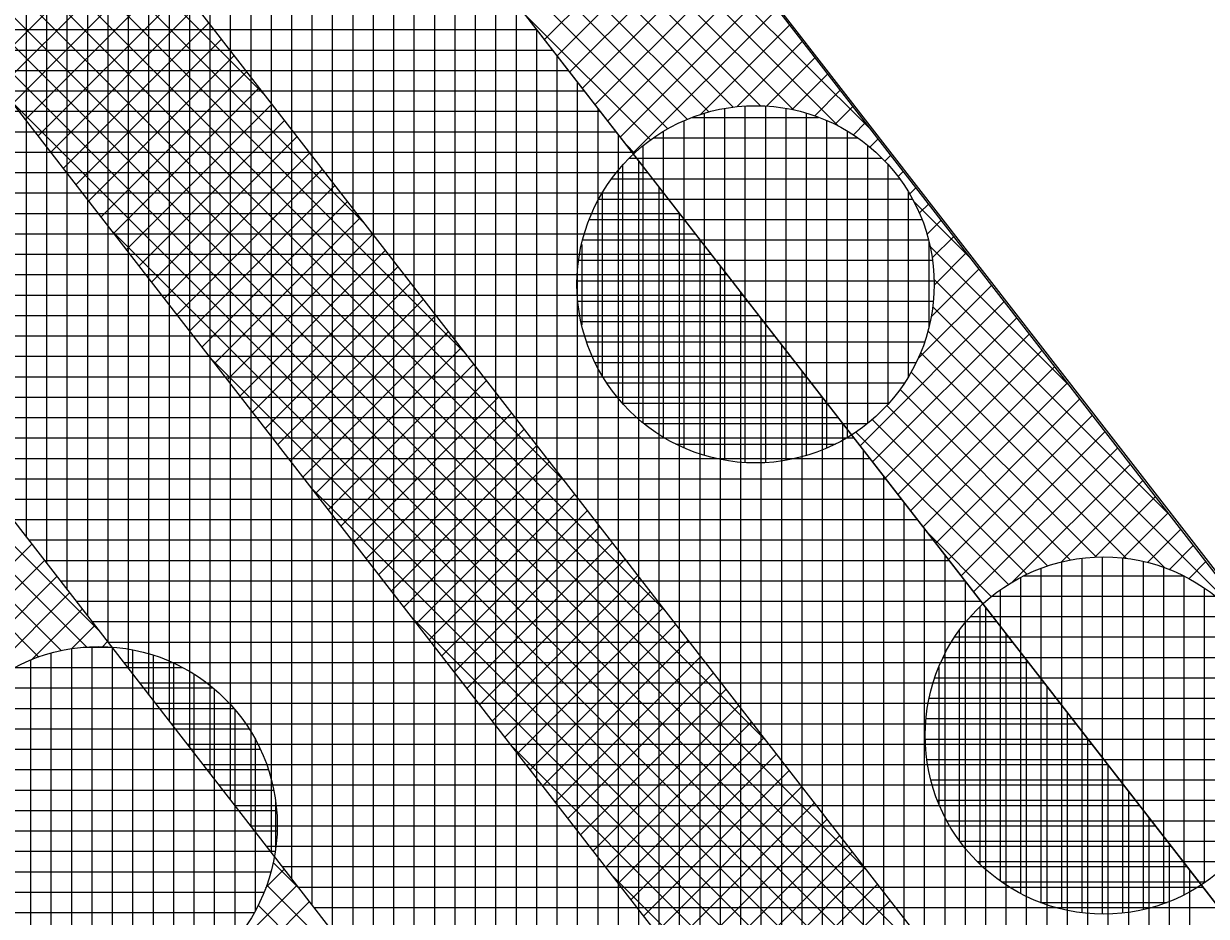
# Model space of a CAD drawing. Extents: x -565346 to -564154, y -1097386 to -1095620.
# Drawn here: x -564236.96 to -564225.37, y -1096185.2 to -1096176.45 of the extents above; entities that cross this region are included whole.
import ezdxf

# ---------------------------------------------------------------- set-up
doc = ezdxf.new("R2010")
doc.units = 0
for name, color, linetype in [('Vrstva 13', 7, 'Continuous'), ('Vrstva 41', 7, 'Continuous'), ('Vrstva 42', 7, 'Continuous'), ('Vrstva 43', 7, 'Continuous'), ('Vrstva 44', 7, 'Continuous')]:
    doc.layers.add(name, color=color, linetype=linetype)

msp = doc.modelspace()

# ---------------------------------------------------------------- linework, layer by layer
at = {"layer": 'Vrstva 13'}
msp.add_line((-564239.15, -1096163.95), (-564208.11, -1096203.92), dxfattribs=at)
at = {"layer": 'Vrstva 41'}
for points in [[(-564213.14, -1096212.119), (-564215.677, -1096213.942), (-564248.76, -1096171.14), (-564286.49, -1096118.78), (-564303.06, -1096086.2), (-564321.97, -1096050.57), (-564327.79, -1096006.41), (-564332.63, -1095955.35), (-564334.17, -1095918.36), (-564331.082, -1095918.814), (-564329.607, -1095955.228), (-564324.705, -1096006.855), (-564319.072, -1096049.639), (-564283.916, -1096117.222), (-564246.344, -1096169.361)], [(-564317.9, -1095918.68), (-564319.837, -1095918.359), (-564322.792, -1095953.471), (-564316.779, -1095990.732), (-564317.708, -1096006.365), (-564312.296, -1096047.478), (-564277.924, -1096113.563), (-564240.773, -1096165.119), (-564207.452, -1096208.029), (-564205.9, -1096206.84), (-564239.15, -1096163.95), (-564276.21, -1096112.52), (-564310.36, -1096046.86), (-564315.7, -1096006.29), (-564314.77, -1095990.63), (-564320.6, -1095954.5), (-564320.51, -1095950.21)]]:
    msp.add_lwpolyline(points, close=True, dxfattribs=at)
at = {"layer": 'Vrstva 42'}
for p, q in [((-564245.517, -1096166.228), (-564234.593, -1096177.151)), ((-564244.787, -1096167.241), (-564233.611, -1096178.417)), ((-564243.978, -1096168.332), (-564232.628, -1096179.682)), ((-564242.995, -1096169.598), (-564231.646, -1096180.947)), ((-564242.012, -1096170.864), (-564230.663, -1096182.213)), ((-564241.029, -1096172.13), (-564229.681, -1096183.478)), ((-564240.046, -1096173.396), (-564228.698, -1096184.744)), ((-564239.062, -1096174.662), (-564227.715, -1096186.009)), ((-564231.401, -1096174.744), (-564228.647, -1096177.499)), ((-564231.436, -1096174.992), (-564228.972, -1096177.456)), ((-564230.437, -1096175.189), (-564231.853, -1096176.606)), ((-564231.501, -1096175.21), (-564229.419, -1096177.292)), ((-564230.313, -1096175.349), (-564231.73, -1096176.765)), ((-564231.586, -1096175.407), (-564229.737, -1096177.257)), ((-564235.885, -1096175.488), (-564237.312, -1096176.916)), ((-564230.19, -1096175.508), (-564231.606, -1096176.924)), ((-564235.761, -1096175.647), (-564237.189, -1096177.075)), ((-564231.691, -1096175.586), (-564230.006, -1096177.27)), ((-564230.066, -1096175.667), (-564231.482, -1096177.083)), ((-564235.638, -1096175.806), (-564237.065, -1096177.234)), ((-564231.813, -1096175.747), (-564230.242, -1096177.317)), ((-564238.079, -1096175.928), (-564226.733, -1096187.275)), ((-564231.951, -1096175.892), (-564230.453, -1096177.389)), ((-564229.943, -1096175.827), (-564231.359, -1096177.243)), ((-564235.514, -1096175.966), (-564236.942, -1096177.393)), ((-564232.104, -1096176.021), (-564230.645, -1096177.481)), ((-564229.819, -1096175.986), (-564231.235, -1096177.402)), ((-564235.39, -1096176.125), (-564236.818, -1096177.552)), ((-564229.696, -1096176.145), (-564231.111, -1096177.561)), ((-564235.267, -1096176.284), (-564236.694, -1096177.712)), ((-564232.03, -1096176.378), (-564230.817, -1096177.591)), ((-564229.572, -1096176.305), (-564230.988, -1096177.72)), ((-564235.143, -1096176.443), (-564236.571, -1096177.871)), ((-564229.449, -1096176.464), (-564230.325, -1096177.34)), ((-564235.02, -1096176.602), (-564236.447, -1096178.03)), ((-564229.325, -1096176.623), (-564229.966, -1096177.264)), ((-564234.896, -1096176.762), (-564236.323, -1096178.189)), ((-564229.202, -1096176.783), (-564229.679, -1096177.26)), ((-564234.772, -1096176.921), (-564236.2, -1096178.348)), ((-564229.078, -1096176.942), (-564229.427, -1096177.291)), ((-564234.649, -1096177.08), (-564236.076, -1096178.508)), ((-564237.096, -1096177.194), (-564225.75, -1096188.54)), ((-564228.955, -1096177.101), (-564229.207, -1096177.354)), ((-564234.525, -1096177.239), (-564235.952, -1096178.667)), ((-564228.831, -1096177.261), (-564229.008, -1096177.438)), ((-564234.401, -1096177.399), (-564235.829, -1096178.826)), ((-564228.708, -1096177.42), (-564228.828, -1096177.54)), ((-564234.278, -1096177.558), (-564235.705, -1096178.985)), ((-564231.047, -1096177.643), (-564230.971, -1096177.72)), ((-564228.584, -1096177.579), (-564228.666, -1096177.661)), ((-564234.154, -1096177.717), (-564235.582, -1096179.144)), ((-564228.461, -1096177.739), (-564228.52, -1096177.797)), ((-564234.03, -1096177.876), (-564235.458, -1096179.304)), ((-564228.337, -1096177.898), (-564228.389, -1096177.95)), ((-564233.907, -1096178.035), (-564235.334, -1096179.463)), ((-564228.214, -1096178.057), (-564228.275, -1096178.118)), ((-564233.783, -1096178.195), (-564235.211, -1096179.622)), ((-564228.236, -1096178.192), (-564227.671, -1096178.757)), ((-564228.09, -1096178.216), (-564228.18, -1096178.306)), ((-564233.66, -1096178.354), (-564235.087, -1096179.781)), ((-564236.113, -1096178.46), (-564224.768, -1096189.805)), ((-564227.967, -1096178.376), (-564228.106, -1096178.515)), ((-564233.536, -1096178.513), (-564234.963, -1096179.94)), ((-564227.843, -1096178.535), (-564228.055, -1096178.747)), ((-564233.412, -1096178.672), (-564234.84, -1096180.1)), ((-564228.072, -1096178.639), (-564226.695, -1096180.016)), ((-564227.72, -1096178.694), (-564228.034, -1096179.009)), ((-564233.289, -1096178.831), (-564234.716, -1096180.259)), ((-564227.596, -1096178.854), (-564228.065, -1096179.323)), ((-564233.165, -1096178.991), (-564234.592, -1096180.418)), ((-564227.472, -1096179.013), (-564228.195, -1096179.736)), ((-564228.037, -1096178.957), (-564225.72, -1096181.274)), ((-564233.041, -1096179.15), (-564234.469, -1096180.577)), ((-564227.349, -1096179.172), (-564228.762, -1096180.586)), ((-564228.05, -1096179.226), (-564224.744, -1096182.532)), ((-564232.918, -1096179.309), (-564234.345, -1096180.737)), ((-564227.225, -1096179.332), (-564228.639, -1096180.745)), ((-564232.794, -1096179.468), (-564234.222, -1096180.896)), ((-564227.102, -1096179.491), (-564228.515, -1096180.904)), ((-564228.097, -1096179.462), (-564225.779, -1096181.781)), ((-564232.671, -1096179.628), (-564234.098, -1096181.055)), ((-564235.13, -1096179.726), (-564223.785, -1096191.071)), ((-564226.978, -1096179.65), (-564228.392, -1096181.064)), ((-564228.169, -1096179.673), (-564226.152, -1096181.69)), ((-564232.547, -1096179.787), (-564233.974, -1096181.214)), ((-564226.855, -1096179.81), (-564228.268, -1096181.223)), ((-564228.261, -1096179.865), (-564226.447, -1096181.678)), ((-564232.423, -1096179.946), (-564233.851, -1096181.373)), ((-564226.731, -1096179.969), (-564228.144, -1096181.382)), ((-564228.371, -1096180.037), (-564226.702, -1096181.706)), ((-564232.3, -1096180.105), (-564233.727, -1096181.533)), ((-564228.5, -1096180.191), (-564226.926, -1096181.764)), ((-564226.608, -1096180.128), (-564228.021, -1096181.541)), ((-564232.176, -1096180.264), (-564233.603, -1096181.692)), ((-564228.644, -1096180.329), (-564227.128, -1096181.846)), ((-564226.484, -1096180.288), (-564227.897, -1096181.7)), ((-564232.052, -1096180.424), (-564233.48, -1096181.851)), ((-564226.361, -1096180.447), (-564227.773, -1096181.86)), ((-564228.804, -1096180.452), (-564227.309, -1096181.947)), ((-564237.976, -1096180.642), (-564236.222, -1096182.396)), ((-564231.929, -1096180.583), (-564233.356, -1096182.01)), ((-564226.237, -1096180.606), (-564227.65, -1096182.019)), ((-564231.805, -1096180.742), (-564233.233, -1096182.169)), ((-564226.114, -1096180.766), (-564227.269, -1096181.921)), ((-564238.069, -1096180.831), (-564236.34, -1096182.56)), ((-564231.682, -1096180.901), (-564233.109, -1096182.329)), ((-564238.182, -1096181.001), (-564236.591, -1096182.593)), ((-564234.147, -1096180.992), (-564222.803, -1096192.336)), ((-564225.99, -1096180.925), (-564226.792, -1096181.727)), ((-564231.558, -1096181.061), (-564232.985, -1096182.488)), ((-564225.867, -1096181.084), (-564226.461, -1096181.679)), ((-564238.313, -1096181.154), (-564236.809, -1096182.657)), ((-564231.434, -1096181.22), (-564232.862, -1096182.647)), ((-564225.743, -1096181.244), (-564226.185, -1096181.685)), ((-564231.311, -1096181.379), (-564232.738, -1096182.806)), ((-564228.099, -1096181.441), (-564227.474, -1096182.066)), ((-564225.62, -1096181.403), (-564225.946, -1096181.729)), ((-564236.878, -1096181.551), (-564239.041, -1096183.714)), ((-564231.187, -1096181.538), (-564232.614, -1096182.965)), ((-564225.496, -1096181.562), (-564225.732, -1096181.798)), ((-564236.754, -1096181.71), (-564238.918, -1096183.873)), ((-564231.063, -1096181.697), (-564232.491, -1096183.125)), ((-564225.373, -1096181.722), (-564225.539, -1096181.888)), ((-564236.631, -1096181.869), (-564238.795, -1096184.033)), ((-564230.94, -1096181.857), (-564232.367, -1096183.284)), ((-564236.507, -1096182.028), (-564238.671, -1096184.193)), ((-564230.816, -1096182.016), (-564232.243, -1096183.443)), ((-564230.693, -1096182.175), (-564232.12, -1096183.602)), ((-564236.384, -1096182.187), (-564236.88, -1096182.684)), ((-564233.164, -1096182.258), (-564221.82, -1096193.602)), ((-564236.26, -1096182.347), (-564236.49, -1096182.577)), ((-564230.569, -1096182.334), (-564231.996, -1096183.761)), ((-564236.136, -1096182.506), (-564236.186, -1096182.556)), ((-564230.445, -1096182.493), (-564231.873, -1096183.921)), ((-564230.322, -1096182.653), (-564231.749, -1096184.08)), ((-564230.198, -1096182.812), (-564231.625, -1096184.239)), ((-564230.074, -1096182.971), (-564231.502, -1096184.398)), ((-564229.951, -1096183.13), (-564231.378, -1096184.557)), ((-564229.827, -1096183.29), (-564231.254, -1096184.717)), ((-564229.704, -1096183.449), (-564231.131, -1096184.876)), ((-564232.181, -1096183.524), (-564220.838, -1096194.867)), ((-564229.58, -1096183.608), (-564231.007, -1096185.035)), ((-564229.456, -1096183.767), (-564230.883, -1096185.194)), ((-564229.333, -1096183.926), (-564230.76, -1096185.354)), ((-564229.209, -1096184.086), (-564230.636, -1096185.513)), ((-564229.085, -1096184.245), (-564230.513, -1096185.672)), ((-564228.962, -1096184.404), (-564230.389, -1096185.831)), ((-564228.838, -1096184.563), (-564230.265, -1096185.99)), ((-564234.405, -1096184.735), (-564234.587, -1096184.917)), ((-564234.513, -1096184.671), (-564234.256, -1096184.927)), ((-564228.715, -1096184.722), (-564230.142, -1096186.15)), ((-564231.198, -1096184.79), (-564219.855, -1096196.132)), ((-564234.282, -1096184.894), (-564236.452, -1096187.064)), ((-564234.577, -1096184.889), (-564233.273, -1096186.193)), ((-564228.591, -1096184.882), (-564230.018, -1096186.309)), ((-564234.158, -1096185.053), (-564236.329, -1096187.224)), ((-564228.467, -1096185.041), (-564229.894, -1096186.468)), ((-564234.661, -1096185.087), (-564232.815, -1096186.934))]:
    msp.add_line(p, q, dxfattribs=at)
msp.add_lwpolyline([(-564322.318, -1095918.024), (-564324.311, -1095917.856), (-564327.322, -1095953.642), (-564321.3, -1095990.958), (-564322.226, -1096006.529), (-564316.652, -1096048.867), (-564298.213, -1096083.6), (-564281.777, -1096115.914), (-564244.285, -1096167.937), (-564211.109, -1096210.658), (-564209.483, -1096209.49), (-564242.801, -1096166.581), (-564280.063, -1096114.871), (-564296.384, -1096082.78), (-564314.716, -1096048.249), (-564320.218, -1096006.455), (-564319.291, -1095990.856), (-564325.309, -1095953.567)], close=True, dxfattribs=at)
at = {"layer": 'Vrstva 43'}
for p, q in [((-564236.93, -1096181.484), (-564236.93, -1096170.068)), ((-564236.73, -1096181.741), (-564236.73, -1096170.325)), ((-564236.53, -1096181.999), (-564236.53, -1096170.583)), ((-564236.33, -1096182.256), (-564236.33, -1096170.841)), ((-564236.13, -1096182.514), (-564236.13, -1096171.098)), ((-564235.93, -1096182.771), (-564235.93, -1096171.356)), ((-564235.73, -1096183.029), (-564235.73, -1096171.613)), ((-564235.53, -1096183.287), (-564235.53, -1096171.871)), ((-564235.33, -1096183.544), (-564235.33, -1096172.128)), ((-564235.13, -1096183.802), (-564235.13, -1096172.386)), ((-564234.93, -1096184.059), (-564234.93, -1096172.643)), ((-564234.73, -1096184.317), (-564234.73, -1096172.901)), ((-564234.53, -1096184.574), (-564234.53, -1096173.159)), ((-564234.33, -1096184.832), (-564234.33, -1096173.416)), ((-564234.13, -1096185.089), (-564234.13, -1096173.674)), ((-564233.93, -1096185.347), (-564233.93, -1096173.931)), ((-564233.73, -1096185.605), (-564233.73, -1096174.189)), ((-564233.53, -1096185.862), (-564233.53, -1096174.446)), ((-564233.33, -1096186.12), (-564233.33, -1096174.704)), ((-564233.13, -1096186.377), (-564233.13, -1096174.961)), ((-564232.93, -1096186.635), (-564232.93, -1096175.219)), ((-564232.73, -1096186.892), (-564232.73, -1096175.477)), ((-564232.53, -1096187.15), (-564232.53, -1096175.734)), ((-564232.33, -1096187.407), (-564232.33, -1096175.992)), ((-564232.13, -1096187.665), (-564232.13, -1096176.249)), ((-564231.93, -1096187.922), (-564231.93, -1096176.507)), ((-564240.792, -1096176.51), (-564231.928, -1096176.51)), ((-564240.637, -1096176.71), (-564231.772, -1096176.71)), ((-564231.73, -1096188.18), (-564231.73, -1096176.764)), ((-564240.482, -1096176.91), (-564231.617, -1096176.91)), ((-564231.53, -1096188.438), (-564231.53, -1096177.022)), ((-564240.326, -1096177.11), (-564231.462, -1096177.11)), ((-564240.171, -1096177.31), (-564231.306, -1096177.31)), ((-564231.33, -1096188.695), (-564231.33, -1096177.279)), ((-564240.016, -1096177.51), (-564231.151, -1096177.51)), ((-564231.13, -1096188.953), (-564231.13, -1096177.537)), ((-564239.861, -1096177.71), (-564230.996, -1096177.71)), ((-564230.93, -1096189.21), (-564230.93, -1096177.795)), ((-564239.705, -1096177.91), (-564230.84, -1096177.91)), ((-564239.55, -1096178.11), (-564230.685, -1096178.11)), ((-564230.73, -1096189.468), (-564230.73, -1096178.052)), ((-564239.395, -1096178.31), (-564230.53, -1096178.31)), ((-564230.53, -1096189.725), (-564230.53, -1096178.31)), ((-564239.239, -1096178.51), (-564230.374, -1096178.51)), ((-564230.33, -1096189.983), (-564230.33, -1096178.567)), ((-564239.084, -1096178.71), (-564230.219, -1096178.71)), ((-564230.13, -1096190.24), (-564230.13, -1096178.825)), ((-564238.929, -1096178.91), (-564230.064, -1096178.91)), ((-564238.773, -1096179.11), (-564229.909, -1096179.11)), ((-564229.93, -1096190.498), (-564229.93, -1096179.082)), ((-564238.618, -1096179.31), (-564229.753, -1096179.31)), ((-564229.73, -1096190.755), (-564229.73, -1096179.34)), ((-564238.463, -1096179.51), (-564229.598, -1096179.51)), ((-564229.53, -1096191.013), (-564229.53, -1096179.597)), ((-564238.307, -1096179.71), (-564229.443, -1096179.71)), ((-564229.33, -1096191.271), (-564229.33, -1096179.855)), ((-564238.152, -1096179.91), (-564229.287, -1096179.91)), ((-564237.997, -1096180.11), (-564229.132, -1096180.11)), ((-564229.13, -1096191.528), (-564229.13, -1096180.113)), ((-564237.841, -1096180.31), (-564228.977, -1096180.31)), ((-564228.93, -1096191.786), (-564228.93, -1096180.37)), ((-564237.686, -1096180.51), (-564228.821, -1096180.51)), ((-564228.73, -1096192.043), (-564228.73, -1096180.628)), ((-564237.531, -1096180.71), (-564228.666, -1096180.71)), ((-564237.376, -1096180.91), (-564228.511, -1096180.91)), ((-564228.53, -1096192.301), (-564228.53, -1096180.885)), ((-564237.22, -1096181.11), (-564228.355, -1096181.11)), ((-564228.33, -1096192.558), (-564228.33, -1096181.143)), ((-564237.065, -1096181.31), (-564228.2, -1096181.31)), ((-564228.13, -1096192.816), (-564228.13, -1096181.4)), ((-564236.91, -1096181.51), (-564228.045, -1096181.51)), ((-564236.754, -1096181.71), (-564227.89, -1096181.71)), ((-564227.93, -1096193.073), (-564227.93, -1096181.658)), ((-564236.599, -1096181.91), (-564227.734, -1096181.91)), ((-564227.73, -1096193.331), (-564227.73, -1096181.915)), ((-564236.444, -1096182.11), (-564227.579, -1096182.11)), ((-564227.53, -1096193.588), (-564227.53, -1096182.173)), ((-564236.288, -1096182.31), (-564227.424, -1096182.31)), ((-564236.133, -1096182.51), (-564227.268, -1096182.51)), ((-564227.33, -1096193.846), (-564227.33, -1096182.431)), ((-564235.978, -1096182.71), (-564227.113, -1096182.71)), ((-564227.13, -1096194.104), (-564227.13, -1096182.688)), ((-564235.822, -1096182.91), (-564226.958, -1096182.91)), ((-564226.93, -1096194.361), (-564226.93, -1096182.946)), ((-564235.667, -1096183.11), (-564226.802, -1096183.11)), ((-564226.73, -1096194.619), (-564226.73, -1096183.203)), ((-564235.512, -1096183.31), (-564226.647, -1096183.31)), ((-564226.53, -1096194.876), (-564226.53, -1096183.461)), ((-564235.357, -1096183.51), (-564226.492, -1096183.51)), ((-564235.201, -1096183.71), (-564226.336, -1096183.71)), ((-564226.33, -1096195.134), (-564226.33, -1096183.718)), ((-564235.046, -1096183.91), (-564226.181, -1096183.91)), ((-564226.13, -1096195.391), (-564226.13, -1096183.976)), ((-564234.891, -1096184.11), (-564226.026, -1096184.11)), ((-564225.93, -1096195.649), (-564225.93, -1096184.233)), ((-564234.735, -1096184.31), (-564225.871, -1096184.31)), ((-564225.73, -1096195.906), (-564225.73, -1096184.491)), ((-564234.58, -1096184.51), (-564225.715, -1096184.51)), ((-564234.425, -1096184.71), (-564225.56, -1096184.71)), ((-564225.53, -1096196.164), (-564225.53, -1096184.749)), ((-564234.269, -1096184.91), (-564225.405, -1096184.91)), ((-564234.114, -1096185.11), (-564225.249, -1096185.11))]:
    msp.add_line(p, q, dxfattribs=at)
for points in [[(-564173.087, -1096301.985), (-564179.49, -1096264.63), (-564192.762, -1096228.697), (-564195.888, -1096224.348), (-564194.264, -1096223.181), (-564206.02, -1096206.88), (-564207.452, -1096208.029), (-564240.773, -1096165.119), (-564277.924, -1096113.563), (-564312.296, -1096047.478), (-564317.708, -1096006.365)], [(-564324.705, -1096006.855), (-564319.072, -1096049.639), (-564283.916, -1096117.222), (-564246.344, -1096169.361), (-564213.14, -1096212.119), (-564215.677, -1096213.942), (-564204.005, -1096230.182), (-564201.974, -1096228.723), (-564199.442, -1096232.246), (-564186.765, -1096266.582), (-564180.797, -1096301.38)]]:
    msp.add_lwpolyline(points, dxfattribs=at)
at = {"layer": 'Vrstva 44'}
for p, q in [((-564230.09, -1096177.282), (-564230.09, -1096180.727)), ((-564229.89, -1096177.26), (-564229.89, -1096180.751)), ((-564229.69, -1096177.26), (-564229.69, -1096180.752)), ((-564229.49, -1096177.283), (-564229.49, -1096180.73)), ((-564230.49, -1096177.406), (-564230.49, -1096180.605)), ((-564230.407, -1096177.37), (-564229.168, -1096177.37)), ((-564230.29, -1096177.331), (-564230.29, -1096180.681)), ((-564229.29, -1096177.328), (-564229.29, -1096180.682)), ((-564229.09, -1096177.401), (-564229.09, -1096180.609)), ((-564230.69, -1096177.509), (-564230.69, -1096180.502)), ((-564228.89, -1096177.504), (-564228.89, -1096180.508)), ((-564230.89, -1096177.65), (-564230.89, -1096180.362)), ((-564230.783, -1096177.57), (-564228.787, -1096177.57)), ((-564228.69, -1096177.642), (-564228.69, -1096180.368)), ((-564231.022, -1096177.77), (-564228.547, -1096177.77)), ((-564231.09, -1096177.839), (-564231.09, -1096180.17)), ((-564228.49, -1096177.832), (-564228.49, -1096180.182)), ((-564231.196, -1096177.97), (-564228.377, -1096177.97)), ((-564231.29, -1096178.112), (-564231.29, -1096179.897)), ((-564228.29, -1096178.101), (-564228.29, -1096179.914)), ((-564231.321, -1096178.17), (-564228.249, -1096178.17)), ((-564231.414, -1096178.37), (-564228.157, -1096178.37)), ((-564231.48, -1096178.57), (-564228.093, -1096178.57)), ((-564228.09, -1096178.579), (-564228.09, -1096179.435)), ((-564231.49, -1096178.615), (-564231.49, -1096179.401)), ((-564231.519, -1096178.77), (-564228.052, -1096178.77)), ((-564231.533, -1096178.97), (-564228.036, -1096178.97)), ((-564231.526, -1096179.17), (-564228.045, -1096179.17)), ((-564231.496, -1096179.37), (-564228.076, -1096179.37)), ((-564231.442, -1096179.57), (-564228.131, -1096179.57)), ((-564231.358, -1096179.77), (-564228.211, -1096179.77)), ((-564231.244, -1096179.97), (-564228.328, -1096179.97)), ((-564231.09, -1096180.17), (-564228.48, -1096180.17)), ((-564230.88, -1096180.37), (-564228.693, -1096180.37)), ((-564230.567, -1096180.57), (-564229.004, -1096180.57)), ((-564226.59, -1096181.69), (-564226.59, -1096185.162)), ((-564226.39, -1096181.677), (-564226.39, -1096185.174)), ((-564226.19, -1096181.685), (-564226.19, -1096185.163)), ((-564225.99, -1096181.719), (-564225.99, -1096185.13)), ((-564226.99, -1096181.788), (-564226.99, -1096185.062)), ((-564226.79, -1096181.727), (-564226.79, -1096185.124)), ((-564225.79, -1096181.778), (-564225.79, -1096185.073)), ((-564227.19, -1096181.878), (-564227.19, -1096184.973)), ((-564227.158, -1096181.86), (-564225.596, -1096181.86)), ((-564225.59, -1096181.863), (-564225.59, -1096184.988)), ((-564227.468, -1096182.06), (-564225.281, -1096182.06)), ((-564227.39, -1096182.002), (-564227.39, -1096184.849)), ((-564225.39, -1096181.98), (-564225.39, -1096184.869)), ((-564227.59, -1096182.167), (-564227.59, -1096184.685)), ((-564227.68, -1096182.26), (-564225.072, -1096182.26)), ((-564227.79, -1096182.395), (-564227.79, -1096184.454)), ((-564227.833, -1096182.46), (-564224.917, -1096182.46)), ((-564236.69, -1096182.617), (-564236.69, -1096185.989)), ((-564236.49, -1096182.575), (-564236.49, -1096186.031)), ((-564236.376, -1096182.56), (-564236.085, -1096182.56)), ((-564236.29, -1096182.556), (-564236.29, -1096186.051)), ((-564236.09, -1096182.56), (-564236.09, -1096186.047)), ((-564235.89, -1096182.586), (-564235.89, -1096186.019)), ((-564235.69, -1096182.637), (-564235.69, -1096185.968)), ((-564237.045, -1096182.76), (-564235.397, -1096182.76)), ((-564236.89, -1096182.687), (-564236.89, -1096185.92)), ((-564235.49, -1096182.716), (-564235.49, -1096185.891)), ((-564227.99, -1096182.756), (-564227.99, -1096184.095)), ((-564227.948, -1096182.66), (-564224.804, -1096182.66)), ((-564235.29, -1096182.824), (-564235.29, -1096185.782)), ((-564228.03, -1096182.86), (-564224.72, -1096182.86)), ((-564237.342, -1096182.96), (-564235.102, -1096182.96)), ((-564235.09, -1096182.971), (-564235.09, -1096185.635)), ((-564228.085, -1096183.06), (-564224.664, -1096183.06)), ((-564237.547, -1096183.16), (-564234.899, -1096183.16)), ((-564234.89, -1096183.17), (-564234.89, -1096185.434)), ((-564228.115, -1096183.26), (-564224.635, -1096183.26)), ((-564237.695, -1096183.36), (-564234.75, -1096183.36)), ((-564234.69, -1096183.458), (-564234.69, -1096185.143)), ((-564228.124, -1096183.46), (-564224.628, -1096183.46)), ((-564237.807, -1096183.56), (-564234.64, -1096183.56)), ((-564228.109, -1096183.66), (-564224.643, -1096183.66)), ((-564237.885, -1096183.76), (-564234.559, -1096183.76)), ((-564228.069, -1096183.86), (-564224.681, -1096183.86)), ((-564237.937, -1096183.96), (-564234.508, -1096183.96)), ((-564234.49, -1096184.065), (-564234.49, -1096184.536)), ((-564228.004, -1096184.06), (-564224.746, -1096184.06)), ((-564237.965, -1096184.16), (-564234.48, -1096184.16)), ((-564227.912, -1096184.26), (-564224.839, -1096184.26)), ((-564237.971, -1096184.36), (-564234.475, -1096184.36)), ((-564227.785, -1096184.46), (-564224.965, -1096184.46)), ((-564237.953, -1096184.56), (-564234.493, -1096184.56)), ((-564227.613, -1096184.66), (-564225.138, -1096184.66)), ((-564237.91, -1096184.76), (-564234.534, -1096184.76)), ((-564237.843, -1096184.96), (-564234.603, -1096184.96)), ((-564227.374, -1096184.86), (-564225.376, -1096184.86)), ((-564226.996, -1096185.06), (-564225.753, -1096185.06)), ((-564237.748, -1096185.16), (-564234.699, -1096185.16))]:
    msp.add_line(p, q, dxfattribs=at)
for centre in [(-564229.786, -1096179.005), (-564226.375, -1096183.425), (-564236.223, -1096184.303)]:
    msp.add_circle(centre, 1.75, dxfattribs=at)

doc.saveas('drawing.dxf')
